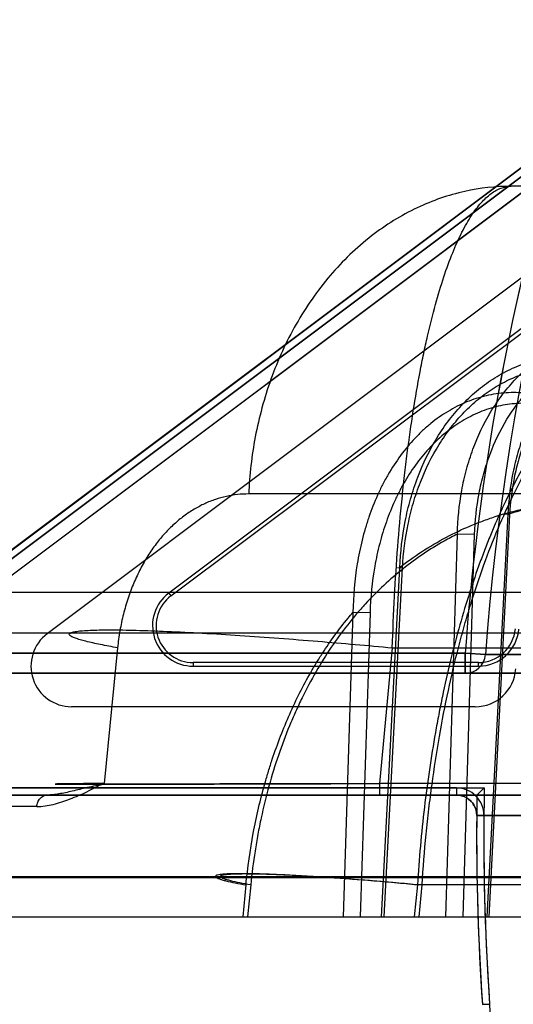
# Model space of a CAD drawing. Header units: millimetres. Extents: x 0 to 297, y 0 to 210.
# Tile 460 of 499: x 242.0509 to 242.136, y 159.9814 to 160.1512. Entities that reach past the tile are written whole.
import ezdxf

# ---------------------------------------------------------------- set-up
doc = ezdxf.new("R2010")
doc.units = ezdxf.units.MM
doc.header["$LTSCALE"] = 16.335
doc.layers.get('0').update_dxf_attribs({"linetype": 'CONTINUOUS'})
for name, color, linetype in [('AXES_REF', 7, 'CONTINUOUS'), ('INTFCLR_1', 7, 'CONTINUOUS'), ('INTFCLR_144815', 7, 'CONTINUOUS'), ('INTFCLR_72935', 7, 'CONTINUOUS')]:
    doc.layers.add(name, color=color, linetype=linetype)

msp = doc.modelspace()

# ---------------------------------------------------------------- linework, layer by layer
at = {"color": 7, "linetype": 'Continuous'}
for centre, radius in [((241.4889109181, 154.7114647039), 6.787079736), ((241.4889109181, 154.7114647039), 6.7865), ((241.4889109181, 154.7114647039), 6.743039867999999), ((241.4889109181, 160.5200647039), 0.5985), ((241.4889109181, 160.5200647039), 0.5845), ((241.4889109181, 160.5200647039), 0.5656)]:
    msp.add_circle(centre, radius, dxfattribs=at)
at = {"color": 9, "linetype": 'Continuous'}
msp.add_circle((241.4889109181, 160.5200647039), 0.581, dxfattribs=at)
at = {"color": 7, "linetype": 'Continuous'}
for radius, start, end in [(6.72, 278.2771290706, 261.7228709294), (6.874, 113.0826918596, 346.8308908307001)]:
    msp.add_arc((241.4889109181, 154.7114647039), radius, start, end, dxfattribs=at)
at = {"layer": 'AXES_REF', "color": 9, "linetype": 'Continuous'}
msp.add_arc((241.4889109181, 154.7114647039), 6.191158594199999, 94.4118118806, 85.5881881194, dxfattribs=at)
at = {"layer": 'INTFCLR_1', "color": 9, "linetype": 'Continuous'}
for p, q in [((242.0220399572, 160.0391647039), (242.1472606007, 160.1330801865)), ((242.142182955, 160.1248969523), (242.0316066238, 160.0419647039)), ((242.1277118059, 160.0419647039), (242.0316066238, 160.0419647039)), ((242.1277118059, 160.0419647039), (242.1277118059, 160.0384647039)), ((242.1311993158, 160.0417064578), (242.1277118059, 160.0419647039)), ((242.1790865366, 160.0417064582), (242.1311993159, 160.0417064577)), ((242.0199399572, 160.0384647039), (242.1751502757, 160.0384647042)), ((242.1262026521, 160.0186989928), (242.1262026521, 160.0174647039))]:
    msp.add_line(p, q, dxfattribs=at)
at = {"layer": 'INTFCLR_1', "color": 6, "linetype": 'Continuous'}
for p, q in [((242.1478256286, 160.1319610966), (242.0233519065, 160.0386058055)), ((242.1562256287, 160.1207610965), (242.0556094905, 160.0452989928)), ((242.1294614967, 160.0326989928), (242.0598094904, 160.0326989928)), ((242.1262026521, 160.0186989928), (242.0257491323, 160.0186989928)), ((242.1738560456, 160.017464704), (241.9231066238, 160.0174647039)), ((242.1778000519, 160.0139360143), (242.1297025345, 160.0139360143)), ((242.1297025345, 160.0139360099), (242.1309367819, 160.0139258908)), ((242.1306907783, 159.981341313), (242.1319227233, 159.981426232)), ((242.1319230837, 159.9814167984), (242.1682545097, 159.0304783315))]:
    msp.add_line(p, q, dxfattribs=at)
at = {"layer": 'INTFCLR_1', "color": 9, "linetype": 'Continuous'}
for centre, radius, start, end in [((242.5531066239, 160.0104647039), 0.4230504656, 136.3898582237, 175.7650415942), ((242.5531066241, 160.0104647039), 0.4265594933, 164.4387731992, 175.7650421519), ((242.1277104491, 160.0419628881), 0.003498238, 270.022222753, 355.796341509)]:
    msp.add_arc(centre, radius, start, end, dxfattribs=at)
at = {"layer": 'INTFCLR_1', "color": 6, "linetype": 'Continuous'}
for centre, radius, start, end in [((242.0598094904, 160.0396989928), 0.006999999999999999, 126.8698970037, 269.999999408), ((242.1294614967, 160.0396989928), 0.006999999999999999, 270.0000009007, 356.0524736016), ((242.1262026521, 160.0139647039), 0.0047342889, 359.5302632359, 89.9999957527), ((242.5531066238, 160.0104647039), 0.423418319, 179.5302673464, 183.9440080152), ((242.5531066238, 160.0104647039), 0.4221840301, 179.5302673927, 183.9452897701)]:
    msp.add_arc(centre, radius, start, end, dxfattribs=at)
msp.add_open_spline([(242.1262026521, 160.0174647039), (242.1267951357, 160.0174647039), (242.1280094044, 160.0171475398), (242.1293604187, 160.0158285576), (242.1297051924, 160.0145843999), (242.1297026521, 160.0139647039)], degree=3, knots=[0, 0, 0, 0, 0.3270301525, 0.6579467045, 1, 1, 1, 1], dxfattribs=at)
at = {"layer": 'INTFCLR_144815', "color": 9, "linetype": 'Continuous'}
for p, q in [((242.79592904, 160.122464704), (242.1356661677, 160.1224647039)), ((243.0809000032, 160.0693955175), (242.0903680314, 160.0693955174)), ((242.1350766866, 160.065899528), (242.131472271, 159.9964647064)), ((242.1353687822, 160.0658262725), (242.1317712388, 159.9964647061)), ((242.1353687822, 160.0658262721), (242.1346279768, 160.0658968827)), ((242.1244014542, 159.9964647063), (242.126372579, 160.0624741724)), ((242.1293404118, 160.0624009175), (242.1263726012, 160.0624741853)), ((242.1273686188, 159.9964647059), (242.1293404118, 160.0624009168)), ((242.1132621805, 159.9964647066), (242.1164483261, 160.056737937)), ((242.1160504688, 160.0567311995), (242.1168955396, 160.0566646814)), ((242.113715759, 159.9964647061), (242.1168955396, 160.0566646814)), ((242.3046390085, 160.0524036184), (241.9416596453, 160.052403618)), ((242.1083492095, 160.0489666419), (242.1066555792, 159.9964647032)), ((242.1112946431, 160.0488933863), (242.1083492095, 160.0489666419)), ((242.1112946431, 160.0488933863), (242.109601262, 159.9964647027)), ((241.9486593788, 160.0454647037), (242.3466699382, 160.045464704)), ((242.0677473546, 160.0428609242), (242.0654117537, 160.0194547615)), ((242.1151428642, 160.0428610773), (242.1129337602, 160.019454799)), ((242.1151444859, 160.0428609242), (242.1539991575, 160.0428609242)), ((242.1129345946, 160.0194547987), (242.0577715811, 160.0193521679)), ((242.1129345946, 160.0194547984), (242.1129345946, 160.0174647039)), ((242.1546451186, 160.0194547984), (242.1129345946, 160.0194547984)), ((241.9252066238, 160.0174647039), (242.1930453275, 160.0174647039)), ((242.0538123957, 160.0154746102), (242.0094587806, 160.0154746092)), ((241.9798711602, 160.0032203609), (242.1536935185, 160.003220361)), ((241.9971719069, 160.003403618), (242.1658746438, 160.0034036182)), ((242.0898916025, 160.0019599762), (242.0893511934, 159.9964647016)), ((242.0907135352, 160.0019599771), (242.0901726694, 159.9964646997)), ((242.1194627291, 160.0019599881), (242.1189412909, 159.9964647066)), ((242.1742458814, 160.0019599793), (242.1194628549, 160.0019599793)), ((242.1197500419, 159.9964647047), (242.1202719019, 160.0019599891)), ((242.0034996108, 159.9964647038), (243.1361262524, 159.996464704))]:
    msp.add_line(p, q, dxfattribs=at)
at = {"layer": 'INTFCLR_144815', "color": 7, "linetype": 'Continuous'}
msp.add_open_spline([(242.1701280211, 160.0774146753), (242.1687996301, 160.0870409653), (242.1661845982, 160.106017), (242.1623436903, 160.1339701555), (242.15865878, 160.1608705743), (242.1550949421, 160.1869713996), (242.151617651, 160.2125274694), (242.1482110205, 160.2376613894), (242.1449279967, 160.2619870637), (242.1418053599, 160.2852326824), (242.1388282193, 160.3075085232), (242.1359692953, 160.3290220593), (242.1332265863, 160.3497957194), (242.1306536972, 160.3694278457), (242.1282933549, 160.3875873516), (242.1261998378, 160.403840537), (242.1243478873, 160.4183581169), (242.1227407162, 160.4310863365), (242.1213236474, 160.4424323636), (242.1200786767, 160.4525149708), (242.11897993, 160.4615232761), (242.1180241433, 160.4694615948), (242.1171738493, 160.4766167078), (242.116417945, 160.483067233), (242.1157406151, 160.4889367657), (242.1151594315, 160.4940517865), (242.1146358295, 160.4987336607), (242.1141613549, 160.503050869), (242.1137353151, 160.5070025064), (242.1133649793, 160.5105052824), (242.1130314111, 160.5137253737), (242.1127300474, 160.5167010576), (242.1124631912, 160.519401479), (242.1122270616, 160.5218518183), (242.1120161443, 160.524101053), (242.1118276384, 160.5261733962), (242.1116587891, 160.5280896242), (242.1115087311, 160.5298536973), (242.1113755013, 160.5314839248), (242.1112639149, 160.5329076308), (242.1111677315, 160.5341893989), (242.1110800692, 160.535414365), (242.1110006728, 160.5365890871), (242.1109141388, 160.5379591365), (242.1108337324, 160.5393725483), (242.1107616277, 160.5408799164), (242.1107100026, 160.5422531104), (242.1106759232, 160.5436569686), (242.1106733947, 160.5449758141), (242.1107024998, 160.5462814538), (242.1108183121, 160.5472357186), (242.1109209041, 160.5484231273), (242.1112919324, 160.5483959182)], degree=3, knots=[0, 0, 0, 0, 0.0613840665, 0.1210015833, 0.178234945, 0.2328968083, 0.2874063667, 0.3411562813, 0.3931156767, 0.4424610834, 0.4893142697, 0.5350799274, 0.5795535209, 0.62167709, 0.660153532, 0.6952292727, 0.7251941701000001, 0.7526020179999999, 0.776269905, 0.7974221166, 0.8167759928, 0.8335956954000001, 0.847929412, 0.8622917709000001, 0.8746214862, 0.8852523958, 0.894810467, 0.9043805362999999, 0.9126877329, 0.9199170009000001, 0.9266303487, 0.9331373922, 0.9388100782, 0.9437715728, 0.9486875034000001, 0.9530804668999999, 0.9569162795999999, 0.9608389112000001, 0.9642640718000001, 0.9672484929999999, 0.9698598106, 0.9723835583, 0.9750061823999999, 0.9772972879, 0.9810550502, 0.9839495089, 0.9868275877, 0.9897432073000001, 0.9927891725, 0.9952691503, 0.9976499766, 1, 1, 1, 1], dxfattribs=at)
at = {"layer": 'INTFCLR_144815', "color": 9, "linetype": 'Continuous'}
for points, knots in [([(242.1356661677, 160.1224647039), (242.1329767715, 160.1224647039), (242.127382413, 160.1218451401), (242.1191257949, 160.118980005), (242.1111953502, 160.1140492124), (242.1040991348, 160.1071923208), (242.0982599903, 160.0987746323), (242.0939543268, 160.0893197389), (242.0912776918, 160.0794171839), (242.0905080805, 160.0726946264), (242.0903680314, 160.0693955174)], [0, 0, 0, 0, 0.1050837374, 0.21787631, 0.3387406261, 0.4670384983, 0.6007623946, 0.736684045, 0.8709766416, 1, 1, 1, 1]), ([(242.1151444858, 160.0428609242), (242.1152381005, 160.0458226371), (242.115486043, 160.0516414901), (242.1160451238, 160.0602104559), (242.116660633, 160.0671516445), (242.1172406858, 160.0725280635), (242.1178547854, 160.077592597), (242.1187016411, 160.0835676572), (242.1196885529, 160.0892917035), (242.1205443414, 160.093581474), (242.121394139, 160.0974635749), (242.1225000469, 160.1018956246), (242.1239402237, 160.1067011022), (242.1254494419, 160.1108653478), (242.1268086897, 160.1139190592), (242.1279399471, 160.1160330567), (242.1289971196, 160.1177702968), (242.1303249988, 160.1195679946), (242.1320377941, 160.1212049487), (242.1338140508, 160.1222244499), (242.135072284, 160.1224647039), (242.1356661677, 160.1224647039)], [0, 0, 0, 0, 0.1042635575, 0.2049087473, 0.3021266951, 0.3494296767, 0.3951775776, 0.4816294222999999, 0.5617414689, 0.5995186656, 0.6355363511, 0.7015662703, 0.7601961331, 0.8119752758, 0.8573235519, 0.8776594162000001, 0.8962984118, 0.9288575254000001, 0.9560174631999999, 0.97910347, 1, 1, 1, 1]), ([(242.165832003, 160.0994497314), (242.1639812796, 160.0997492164), (242.1611159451, 160.0998224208), (242.1578585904, 160.09923772), (242.1560190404, 160.0987177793), (242.1532560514, 160.0977385), (242.15062564, 160.0962963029), (242.1482286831, 160.0944972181), (242.146637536, 160.0931573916), (242.1447590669, 160.0912918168), (242.1430617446, 160.0892173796), (242.141801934, 160.0874284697), (242.1399854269, 160.0845682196), (242.1384921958, 160.0814647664), (242.1373256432, 160.0782156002), (242.1366196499, 160.0759555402), (242.1356190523, 160.0718874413), (242.1351828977, 160.0683004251), (242.1350766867, 160.0658995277)], [0, 0, 0, 0, 0.1098685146, 0.1653265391, 0.1935295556, 0.2218009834, 0.3370645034, 0.3670847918, 0.397439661, 0.4588941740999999, 0.5219269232, 0.5542432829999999, 0.5870709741, 0.7204576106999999, 0.7546908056, 0.7893863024, 0.8591629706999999, 1, 1, 1, 1]), ([(242.1645106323, 160.0974266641), (242.1627690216, 160.0977082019), (242.1600717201, 160.0977757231), (242.157004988, 160.0972249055), (242.1552716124, 160.0967349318), (242.1526655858, 160.0958126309), (242.1501838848, 160.0944540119), (242.1479193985, 160.0927609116), (242.1464150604, 160.0914993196), (242.14463791, 160.08974252), (242.1430293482, 160.0877896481), (242.1418343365, 160.0861050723), (242.1401094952, 160.0834116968), (242.1386857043, 160.0804896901), (242.1375682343, 160.0774290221), (242.1368895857, 160.0753005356), (242.1359221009, 160.0714693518), (242.1354864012, 160.0680895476), (242.1353687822, 160.0658262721)], [0, 0, 0, 0, 0.1096189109, 0.1650089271, 0.1931906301, 0.2214485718, 0.3367240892, 0.3667609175, 0.3971372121, 0.4586431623, 0.5217283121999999, 0.5540726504, 0.5869294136, 0.7204219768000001, 0.7546742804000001, 0.7893855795, 0.8591827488, 1, 1, 1, 1]), ([(242.1202720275, 160.0019599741), (242.1204575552, 160.0048880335), (242.1208119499, 160.009260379), (242.1214379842, 160.0150399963), (242.1221497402, 160.020656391), (242.1232036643, 160.0274773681), (242.1247398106, 160.0354107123), (242.1262472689, 160.0418079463), (242.1274242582, 160.0461596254), (242.1281236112, 160.0485807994), (242.1291717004, 160.0520583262), (242.1308329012, 160.057048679), (242.1332943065, 160.063361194), (242.1355363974, 160.0682919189), (242.137204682, 160.0715538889), (242.1381702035, 160.0733347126), (242.1395934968, 160.0758604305), (242.1417903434, 160.0794129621), (242.1458536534, 160.085028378), (242.1497911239, 160.0893262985), (242.1534093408, 160.0924281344), (242.1556183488, 160.0941445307), (242.157307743, 160.0952809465), (242.1584058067, 160.0959470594)], [0, 0, 0, 0, 0.0839822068, 0.1255314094, 0.166399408, 0.2460266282, 0.3230456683, 0.3976498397, 0.43409919, 0.4520761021, 0.4697861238, 0.5380636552, 0.6025619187, 0.6636457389, 0.6930137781, 0.7074212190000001, 0.7216279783, 0.7760004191, 0.8268564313, 0.9199491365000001, 0.9418203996, 0.9632373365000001, 1, 1, 1, 1]), ([(242.1263726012, 160.0624741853), (242.1264225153, 160.0649882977), (242.1267902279, 160.0687467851), (242.1277529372, 160.0730171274), (242.1284502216, 160.0753871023), (242.1296151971, 160.0787848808), (242.1311401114, 160.0820245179), (242.1330269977, 160.0849916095), (242.134340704, 160.0868388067), (242.136120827, 160.0889654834), (242.1381015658, 160.0908500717), (242.1397830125, 160.092182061), (242.1423248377, 160.093951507), (242.1451286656, 160.0953043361), (242.1480542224, 160.0961209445), (242.1500093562, 160.0965189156), (242.1534820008, 160.0968454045), (242.1564887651, 160.0964655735), (242.1584058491, 160.0959470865)], [0, 0, 0, 0, 0.1415064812, 0.2113104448, 0.2461202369, 0.280468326, 0.4134509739, 0.4460433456, 0.4782975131, 0.5409537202, 0.6017877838, 0.6317837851, 0.6615815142, 0.7760743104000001, 0.8042398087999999, 0.8324475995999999, 0.8882424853, 1, 1, 1, 1]), ([(242.1293404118, 160.0624009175), (242.1294118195, 160.0647778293), (242.129792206, 160.0683285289), (242.1307335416, 160.0723601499), (242.1314090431, 160.0745971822), (242.132531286, 160.0778042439), (242.1339901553, 160.0808602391), (242.1357855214, 160.0836598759), (242.1370338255, 160.0854021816), (242.1387226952, 160.0874073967), (242.1405979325, 160.0891851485), (242.1421883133, 160.0904414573), (242.1445892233, 160.092108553), (242.1472337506, 160.0933851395), (242.1499923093, 160.0941556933), (242.1518330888, 160.0945312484), (242.1550987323, 160.0948397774), (242.1579260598, 160.0944827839), (242.1597272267, 160.0939940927)], [0, 0, 0, 0, 0.1417199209, 0.211646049, 0.2465180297, 0.2809284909, 0.4141483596, 0.4467938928, 0.4790964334, 0.5418307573, 0.6027188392, 0.6327299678, 0.6625316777, 0.7769212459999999, 0.8050295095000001, 0.8331654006, 0.8887756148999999, 1, 1, 1, 1]), ([(242.1164483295, 160.056737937), (242.1165505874, 160.0593984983), (242.1170023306, 160.0633762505), (242.1180810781, 160.0678957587), (242.1188540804, 160.0704166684), (242.1201461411, 160.0740564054), (242.1220968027, 160.0780936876), (242.1249378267, 160.0822366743), (242.1273186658, 160.085019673), (242.1299407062, 160.0874529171), (242.1323187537, 160.0891708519), (242.134315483, 160.0903316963), (242.136341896, 160.0913297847), (242.1389616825, 160.0922991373), (242.1416819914, 160.0928728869), (242.1438783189, 160.0930792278), (242.1460723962, 160.0931185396), (242.1488191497, 160.0928512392), (242.1509612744, 160.0923064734), (242.1520130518, 160.091955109)], [0, 0, 0, 0, 0.1377789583, 0.206061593, 0.2402336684, 0.2741707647, 0.4059257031, 0.4705534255, 0.5337519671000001, 0.5950390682, 0.6552457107, 0.6851158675, 0.7144741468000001, 0.7720589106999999, 0.8291580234, 0.8577649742, 0.886116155, 0.9426164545, 1, 1, 1, 1]), ([(242.1168955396, 160.0566646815), (242.1170300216, 160.0591966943), (242.1175075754, 160.0629776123), (242.1185789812, 160.0672696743), (242.119336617, 160.069661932), (242.120595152, 160.0731133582), (242.1224743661, 160.0769391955), (242.1251915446, 160.0808652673), (242.1274611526, 160.0835000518), (242.129952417, 160.0858044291), (242.132207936, 160.0874316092), (242.1340994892, 160.088530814), (242.1360156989, 160.0894762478), (242.138489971, 160.0903950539), (242.1410576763, 160.0909392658), (242.1431284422, 160.0911369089), (242.1451940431, 160.0911761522), (242.1477777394, 160.0909279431), (242.1497911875, 160.0904133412), (242.1507789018, 160.0900819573)], [0, 0, 0, 0, 0.1383967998, 0.2069534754, 0.2412534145, 0.2753102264, 0.4074740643, 0.4722508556, 0.535550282, 0.5968850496, 0.6570763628, 0.6869117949, 0.7162142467, 0.7736285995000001, 0.8304669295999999, 0.8589069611, 0.8870712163, 0.9431353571, 1, 1, 1, 1]), ([(242.1450872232, 160.0848875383), (242.143998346, 160.0853816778), (242.141766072, 160.0861978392), (242.1388537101, 160.086754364), (242.1365166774, 160.086901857), (242.1341868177, 160.0868543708), (242.1318724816, 160.0865125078), (242.129620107, 160.0858897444), (242.1273911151, 160.0850775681), (242.1247019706, 160.0837158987), (242.1222178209, 160.0819571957), (242.1203549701, 160.0803327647), (242.1185617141, 160.0785453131), (242.1165021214, 160.0760644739), (242.1147196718, 160.0733342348), (242.1134519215, 160.0710074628), (242.112284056, 160.0685793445), (242.1112877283, 160.0660523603), (242.1104580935, 160.0634457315), (242.109732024, 160.0607678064), (242.1087504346, 160.0559718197), (242.1083938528, 160.0517700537), (242.1083491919, 160.048966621)], [0, 0, 0, 0, 0.0586437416, 0.1160164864, 0.1447325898, 0.1733635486, 0.2301965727, 0.2588413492, 0.2878771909, 0.3464292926, 0.4060466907, 0.4366382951, 0.4675710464, 0.5301402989, 0.5943666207, 0.6271439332, 0.6600424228, 0.7264619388, 0.7601297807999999, 0.7941690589, 0.8624929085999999, 1, 1, 1, 1]), ([(242.1463213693, 160.083155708), (242.14530146, 160.0836234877), (242.1432083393, 160.0843980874), (242.1404727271, 160.0849206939), (242.138275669, 160.0850585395), (242.1360814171, 160.0850106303), (242.133899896, 160.0846851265), (242.131775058, 160.08409322), (242.1296684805, 160.0833195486), (242.1271224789, 160.0820259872), (242.1247682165, 160.0803554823), (242.1229992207, 160.0788123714), (242.1212914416, 160.0771138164), (242.119325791, 160.0747549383), (242.1176189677, 160.0721588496), (242.1163985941, 160.0699456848), (242.1152699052, 160.0676336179), (242.1143018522, 160.0652259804), (242.1134873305, 160.0627413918), (242.1127685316, 160.0601858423), (242.1117777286, 160.0556013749), (242.1113826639, 160.0515805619), (242.1112946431, 160.0488933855)], [0, 0, 0, 0, 0.0579009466, 0.1146057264, 0.1430197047, 0.1713738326, 0.227751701, 0.2562155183, 0.2850979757, 0.3434409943, 0.402966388, 0.4335510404, 0.4645021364, 0.5271784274, 0.5915970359, 0.6245004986, 0.6575469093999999, 0.7243162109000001, 0.7581835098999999, 0.7924420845, 0.8612617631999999, 1, 1, 1, 1]), ([(242.1450872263, 160.0848875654), (242.1443835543, 160.0840324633), (242.1432726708, 160.0826073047), (242.1418028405, 160.0805597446), (242.1396415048, 160.0773576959), (242.1377441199, 160.0741392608), (242.1347963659, 160.0685428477), (242.1328277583, 160.0642038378), (242.1309617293, 160.05946958), (242.1297019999, 160.0560727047), (242.127583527, 160.0497909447), (242.125508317, 160.0422837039), (242.1239718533, 160.0354621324), (242.1231499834, 160.0313746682), (242.1219752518, 160.0250276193), (242.1205407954, 160.0152362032), (242.1197461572, 160.0064401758), (242.1194628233, 160.0019599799)], [0, 0, 0, 0, 0.037731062, 0.0615327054, 0.0858667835, 0.1693452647, 0.1886175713, 0.301387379, 0.3313841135, 0.3620034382, 0.4248151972, 0.5572078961, 0.6271273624, 0.6630327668, 0.6992546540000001, 0.8470480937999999, 1, 1, 1, 1]), ([(242.0903680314, 160.0693955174), (242.0897192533, 160.069395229), (242.0884229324, 160.0693255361), (242.0864979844, 160.0690089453), (242.0846025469, 160.0684813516), (242.083058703, 160.0678673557), (242.0818448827, 160.0672680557), (242.0806296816, 160.0665864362), (242.0791497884, 160.0655970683), (242.0774646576, 160.0642053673), (242.0758602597, 160.0626001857), (242.0746110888, 160.0610947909), (242.0736608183, 160.0597807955), (242.072726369, 160.0583676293), (242.0716469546, 160.0564733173), (242.0707046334, 160.0544602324), (242.0700260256, 160.0527587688), (242.0693944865, 160.0509754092), (242.0687229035, 160.0486676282), (242.0681142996, 160.0458047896), (242.0678462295, 160.0438521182), (242.0677473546, 160.0428609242)], [0, 0, 0, 0, 0.0510003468, 0.1018158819, 0.1530610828, 0.2053708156, 0.232153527, 0.2594328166, 0.3148548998, 0.3718232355, 0.4309670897, 0.4930055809, 0.5253679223, 0.5584094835, 0.6261462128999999, 0.6965411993, 0.7329500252, 0.7701113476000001, 0.8452290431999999, 0.9216956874, 1, 1, 1, 1]), ([(242.1164483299, 160.0567379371), (242.117657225, 160.0576859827), (242.120259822, 160.0595548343), (242.1242969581, 160.061933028), (242.1278449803, 160.0636151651), (242.1306666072, 160.0647383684), (242.1350534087, 160.0662672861), (242.1418970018, 160.0678580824), (242.1481208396, 160.0682964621), (242.1512464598, 160.0682964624)], [0, 0, 0, 0, 0.1234078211, 0.2570125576, 0.3758298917, 0.4384281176, 0.5008929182, 0.748925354, 1, 1, 1, 1]), ([(242.1521571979, 160.0682964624), (242.1492347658, 160.0682964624), (242.1448788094, 160.0680095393), (242.1391968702, 160.0670064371), (242.1364377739, 160.0663030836), (242.1350766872, 160.0658995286)], [0, 0, 0, 0, 0.5068140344, 0.7538009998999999, 1, 1, 1, 1]), ([(242.1263727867, 160.0624742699), (242.1256086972, 160.0620930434), (242.122337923, 160.0603611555), (242.1180276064, 160.0574588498), (242.1136079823, 160.0536495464), (242.1112314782, 160.051251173), (242.1096966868, 160.0495466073), (242.108672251, 160.0483639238), (242.1069139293, 160.0462124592), (242.1045370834, 160.0429446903), (242.1019125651, 160.0387325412), (242.1001299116, 160.035377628), (242.099009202, 160.03304312), (242.0982682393, 160.0314322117), (242.097025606, 160.028546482), (242.0954295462, 160.0242915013), (242.0938008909, 160.018997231), (242.0926842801, 160.0144365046), (242.0919335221, 160.0106844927), (242.0912769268, 160.0068355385), (242.09090618, 160.0039157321), (242.0907135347, 160.0019599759)], [0, 0, 0, 0, 0.0349656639, 0.1515158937, 0.2116583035, 0.2737159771, 0.2895989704, 0.3055789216, 0.337781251, 0.4033508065, 0.4708757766, 0.5408433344, 0.5587814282, 0.5769111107, 0.613445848, 0.6874148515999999, 0.7628661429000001, 0.8401335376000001, 0.8795657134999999, 0.9195289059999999, 1, 1, 1, 1]), ([(242.0898916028, 160.0019599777), (242.090186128, 160.0049561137), (242.0910238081, 160.0108537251), (242.0925364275, 160.0173646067), (242.0937721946, 160.0215743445), (242.0946443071, 160.0243059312), (242.0962882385, 160.0288921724), (242.0985006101, 160.0339067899), (242.1007317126, 160.0380513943), (242.1020657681, 160.0403070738), (242.1040790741, 160.043509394), (242.1061853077, 160.0463997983), (242.1080649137, 160.0486357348), (242.1083491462, 160.0489665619)], [0, 0, 0, 0, 0.1761944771, 0.3481269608, 0.3906384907, 0.4329517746, 0.5159259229, 0.6756948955, 0.7530950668, 0.7912917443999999, 0.8290459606, 0.9744737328, 1, 1, 1, 1]), ([(242.0677473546, 160.0428609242), (242.0667446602, 160.0430406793), (242.0649095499, 160.0433877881), (242.0627484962, 160.0438585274), (242.0613228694, 160.0442407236), (242.0605214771, 160.0444861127), (242.0599251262, 160.0447353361), (242.0595456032, 160.0449180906), (242.0593311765, 160.0452152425), (242.0596131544, 160.0454701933), (242.0600580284, 160.0455847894), (242.0607880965, 160.0457282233), (242.0617951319, 160.0458228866), (242.0630931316, 160.045900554), (242.0646719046, 160.0459448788), (242.0673148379, 160.0459650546), (242.0712218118, 160.0458963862), (242.0765272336, 160.0457031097), (242.0825035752, 160.0453983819), (242.0911759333, 160.044862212), (242.1021094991, 160.044038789), (242.1108678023, 160.0432646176), (242.1151444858, 160.0428609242)], [0, 0, 0, 0, 0.0471680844, 0.0864673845, 0.1023973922, 0.1154511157, 0.1253631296, 0.1319656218, 0.1356291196, 0.1393919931, 0.1464843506, 0.1577201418, 0.1733767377, 0.1934510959, 0.2178626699, 0.246518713, 0.3158164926, 0.3987770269, 0.4923302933, 0.5928916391, 0.8010957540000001, 1, 1, 1, 1]), ([(242.0538123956, 160.0154746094), (242.0542859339, 160.0154744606), (242.0552452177, 160.015552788), (242.0571800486, 160.015941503), (242.059602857, 160.0167740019), (242.0625211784, 160.0179869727), (242.0643865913, 160.0190829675), (242.0654114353, 160.01945478)], [0, 0, 0, 0, 0.1149813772, 0.2327989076, 0.4784404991, 0.735283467, 1, 1, 1, 1]), ([(242.0654111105, 160.0194547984), (242.0649025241, 160.0194514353), (242.0641026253, 160.0194460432), (242.0630255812, 160.0194382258), (242.0615724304, 160.0194279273), (242.0596848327, 160.0194061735), (242.0582509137, 160.0194060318), (242.0563717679, 160.0193505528), (242.0591640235, 160.0193481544), (242.0607648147, 160.0193397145), (242.063434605, 160.0193397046), (242.0657806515, 160.0193400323), (242.0687486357, 160.0193421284), (242.0719513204, 160.0193460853), (242.0754113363, 160.0193516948), (242.0793236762, 160.0193589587), (242.0845603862, 160.0193703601), (242.0900085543, 160.0193840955), (242.0945943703, 160.0193966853), (242.09939644, 160.0194105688), (242.1055189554, 160.0194295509), (242.1104444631, 160.0194461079), (242.112934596, 160.0194547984)], [0, 0, 0, 0, 0.0237031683, 0.037313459, 0.0501006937, 0.09192445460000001, 0.1197810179, 0.1308651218, 0.1537255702, 0.1880564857, 0.2367382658, 0.266501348, 0.2995529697, 0.3743704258, 0.4160980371, 0.4607435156, 0.55672344, 0.6601454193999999, 0.7146590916, 0.7704455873, 0.8839467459, 1, 1, 1, 1]), ([(242.0538123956, 160.0154746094), (242.053823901, 160.0157270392), (242.0539313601, 160.0162419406), (242.0544317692, 160.0170967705), (242.0551751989, 160.0174647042), (242.0556362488, 160.0174647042)], [0, 0, 0, 0, 0.2588293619, 0.5277517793, 1, 1, 1, 1]), ([(242.1194628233, 160.0019599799), (242.1188181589, 160.0020210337), (242.1175106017, 160.0021429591), (242.1148342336, 160.0023845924), (242.1099988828, 160.0027983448), (242.1044683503, 160.0032164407), (242.0990429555, 160.0035534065), (242.0953050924, 160.0037446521), (242.0919882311, 160.003866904), (242.0892181, 160.0039137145), (242.087297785, 160.0038918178), (242.0861036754, 160.0038201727), (242.0854770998, 160.0037609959), (242.0850258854, 160.0036702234), (242.0847491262, 160.0035996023), (242.0845798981, 160.0034351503), (242.0847222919, 160.0032524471), (242.0849619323, 160.0031368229), (242.0853414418, 160.0029806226), (242.0858476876, 160.0028262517), (242.0867467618, 160.0025864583), (242.0881067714, 160.0022908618), (242.0892612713, 160.0020728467), (242.0898916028, 160.0019599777)], [0, 0, 0, 0, 0.0479129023, 0.0971672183, 0.1988326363, 0.4069923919, 0.5075252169, 0.6010316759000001, 0.6839158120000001, 0.7530992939, 0.8060063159, 0.8259868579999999, 0.8415409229, 0.85266775, 0.8596520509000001, 0.8633462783, 0.8670826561, 0.8738036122, 0.8838427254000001, 0.8970247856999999, 0.9130811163, 0.9526192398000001, 1, 1, 1, 1]), ([(242.0907135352, 160.0019599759), (242.0900823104, 160.0020729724), (242.0889259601, 160.00229125), (242.0875636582, 160.0025871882), (242.0866626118, 160.0028272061), (242.0861550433, 160.0029818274), (242.0857738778, 160.0031381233), (242.0855336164, 160.0032541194), (242.0853892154, 160.003436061), (242.0855566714, 160.0036017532), (242.0858331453, 160.0036721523), (242.0862830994, 160.0037631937), (242.086908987, 160.0038223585), (242.0881022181, 160.0038941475), (242.0900219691, 160.0039160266), (242.0927917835, 160.0038691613), (242.0961088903, 160.0037467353), (242.0998473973, 160.0035552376), (242.1052740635, 160.0032178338), (242.1121157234, 160.0027001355), (242.1175961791, 160.0022135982), (242.1202720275, 160.0019599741)], [0, 0, 0, 0, 0.0474327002, 0.08702920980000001, 0.1031164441, 0.1163299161, 0.1264001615, 0.1331502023, 0.136904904, 0.1405827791, 0.1475406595, 0.1586407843, 0.1741697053, 0.1941272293, 0.2469955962, 0.3161509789, 0.3990162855, 0.4925111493, 0.5930368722, 0.8011854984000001, 1, 1, 1, 1])]:
    msp.add_open_spline(points, degree=3, knots=knots, dxfattribs=at)
at = {"layer": 'INTFCLR_144815', "color": 6, "linetype": 'Continuous'}
msp.add_open_spline([(242.0654114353, 160.01945478), (242.0644777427, 160.0191160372), (242.0626026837, 160.0188172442), (242.0600324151, 160.018124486), (242.0580543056, 160.0177106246), (242.0566216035, 160.0175068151), (242.0559554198, 160.0174647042), (242.0556362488, 160.0174647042)], degree=3, knots=[0, 0, 0, 0, 0.2982065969, 0.5656560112, 0.8000090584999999, 0.9041734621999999, 1, 1, 1, 1], dxfattribs=at)
at = {"layer": 'INTFCLR_72935', "color": 9, "linetype": 'Continuous'}
for p, q in [((242.1472663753, 160.1330993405), (242.0220061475, 160.0391645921)), ((242.0315737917, 160.0419647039), (242.1421883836, 160.1249164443)), ((242.0765807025, 160.0522992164), (242.0769481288, 160.0518092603)), ((242.0315737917, 160.0419647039), (242.1277118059, 160.0419647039)), ((242.1277118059, 160.0384647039), (242.1277118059, 160.0419647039)), ((242.1277118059, 160.0419647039), (242.1311993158, 160.0417064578)), ((242.1311993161, 160.0417064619), (242.1790865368, 160.0417064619)), ((242.0807804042, 160.0403114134), (242.0807804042, 160.0396989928)), ((242.1300027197, 160.0396989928), (242.1300027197, 160.0403114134)), ((242.1751502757, 160.0384647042), (242.0199062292, 160.0384647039))]:
    msp.add_line(p, q, dxfattribs=at)
at = {"layer": 'INTFCLR_72935', "color": 6, "linetype": 'Continuous'}
for p, q in [((242.0223135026, 160.0378522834), (242.149068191, 160.1329077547)), ((242.1672485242, 160.1202925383), (242.0765807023, 160.0522992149)), ((242.0769481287, 160.0518092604), (242.1677811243, 160.1199264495)), ((242.1300027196, 160.0403114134), (242.0807804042, 160.0403114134)), ((242.0807804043, 160.0396989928), (242.1300027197, 160.0396989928)), ((242.0223071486, 160.0186989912), (242.1310029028, 160.0186989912)), ((242.1297461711, 160.0174647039), (242.1310029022, 160.0186989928)), ((242.1738560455, 160.0174647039), (241.9231066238, 160.0174647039)), ((242.1297025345, 160.0139360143), (242.1778000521, 160.0139360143)), ((242.1306881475, 159.9813837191), (242.1319253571, 159.9813838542)), ((242.1319243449, 159.9813837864), (242.1682549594, 159.0304665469))]:
    msp.add_line(p, q, dxfattribs=at)
at = {"layer": 'INTFCLR_72935', "color": 9, "linetype": 'Continuous'}
for centre, radius, start, end in [((242.5531066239, 160.0104647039), 0.4230504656, 136.3898582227, 175.7650415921), ((242.5531066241, 160.0104647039), 0.4265594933, 164.4360553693, 175.7650421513), ((242.1277103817, 160.0419629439), 0.0034982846, 270.0233270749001, 355.7955120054)]:
    msp.add_arc(centre, radius, start, end, dxfattribs=at)
at = {"layer": 'INTFCLR_72935', "color": 6, "linetype": 'Continuous'}
for centre, radius, start, end in [((242.0807804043, 160.0466989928), 0.006999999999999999, 126.8668549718, 270.0000044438), ((242.0807804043, 160.0466989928), 0.006387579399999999, 126.8668463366, 269.9999995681), ((242.1300027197, 160.0466989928), 0.006387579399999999, 269.9999991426, 355.1051781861), ((242.1300027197, 160.0466989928), 0.006999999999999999, 269.9999993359, 355.1051649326), ((242.5531066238, 160.0104647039), 0.4221840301, 178.882430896, 183.9452897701), ((242.5531066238, 160.0104647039), 0.423418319, 179.0527364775, 183.9382576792)]:
    msp.add_arc(centre, radius, start, end, dxfattribs=at)
msp.add_open_spline([(242.1297027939, 160.0139630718), (242.1297052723, 160.0145676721), (242.1293725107, 160.015801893), (242.1280344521, 160.0171377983), (242.1268038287, 160.0174647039), (242.1262026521, 160.0174647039)], degree=3, knots=[0, 0, 0, 0, 0.3336468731, 0.6682452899, 1, 1, 1, 1], dxfattribs=at)

doc.saveas('drawing.dxf')
